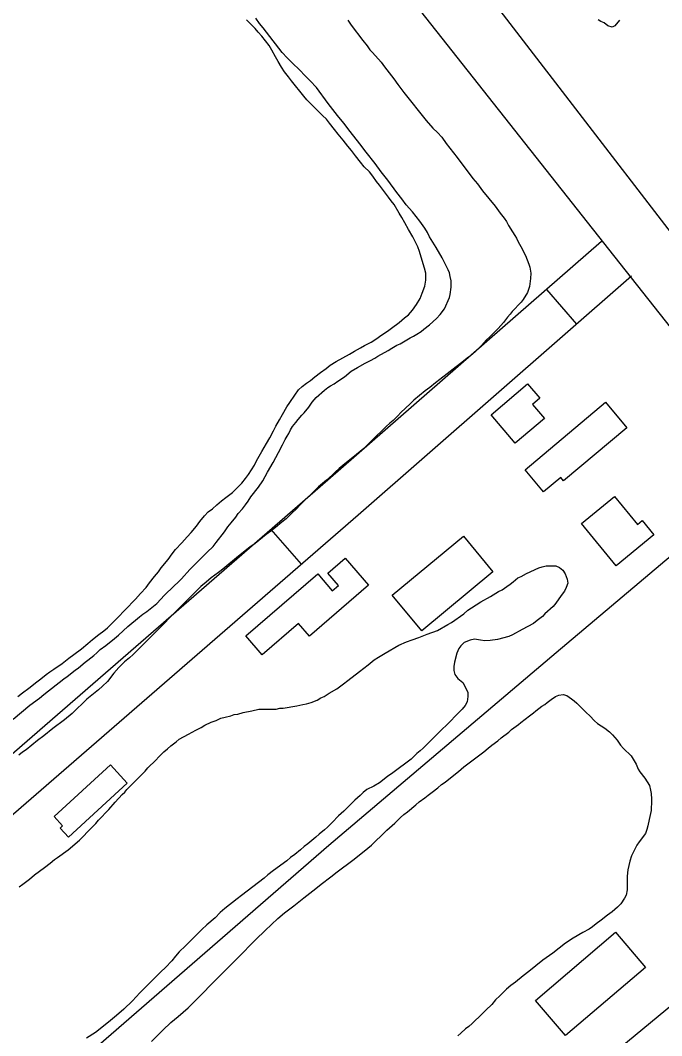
# Model space of a CAD drawing. Extents: x 3892998 to 3931244, y 278583 to 304547.
# Drawn here: x 3910420 to 3910839, y 287475 to 288138 of the extents above; entities that cross this region are included whole.
import ezdxf

# ---------------------------------------------------------------- set-up
doc = ezdxf.new("R2010")
doc.units = 0
for name, color, linetype in [('V-BLDG-OTLN', 7, 'Continuous'), ('V-RIVR-EDGE', 7, 'Continuous'), ('V-ROAD-CNTR', 7, 'Continuous'), ('V-SITE-VEGE', 7, 'Continuous'), ('V-TOPO-SHOR', 7, 'Continuous')]:
    doc.layers.add(name, color=color, linetype=linetype)

msp = doc.modelspace()

# ---------------------------------------------------------------- linework, layer by layer
at = {"layer": 'V-BLDG-OTLN'}
for points in [[(3910727.48, 287880.4), (3910751.3, 287900.61), (3910759.35, 287891.12), (3910754.61, 287887.1), (3910762.37, 287877.96), (3910743.27, 287861.79)], [(3910749.71, 287844.47), (3910802.19, 287888.51), (3910816.09, 287871.95), (3910774.81, 287837.31), (3910773.01, 287839.46), (3910761.8, 287830.06)], [(3910833.73, 287802.11), (3910809.1, 287781.9), (3910786.48, 287809.48), (3910808.02, 287827.16), (3910823.04, 287808.85), (3910826.13, 287811.37)], [(3910728.74, 287777.83), (3910682.31, 287739.44), (3910663.08, 287762.71), (3910709.5, 287801.09)], [(3910567.62, 287736.16), (3910614.45, 287776.57), (3910623.93, 287765.59), (3910627.97, 287769.08), (3910621.1, 287777.05), (3910632.33, 287786.74), (3910647.47, 287769.19), (3910609, 287736), (3910601.94, 287744.18), (3910578.3, 287723.79)], [(3910490.13, 287640.01), (3910451.78, 287604.86), (3910446.35, 287610.79), (3910447.96, 287612.27), (3910442.44, 287618.28), (3910479.18, 287651.96)], [(3910828.2, 287519.82), (3910776.12, 287475.38), (3910756.5, 287498.36), (3910808.58, 287542.8)]]:
    msp.add_lwpolyline(points, close=True, dxfattribs=at)
at = {"layer": 'V-RIVR-EDGE'}
msp.add_spline([(3909865.84, 290928.21), (3909862.62, 290923.11), (3909860.68, 290922.62), (3909860.67, 290920.68), (3909870.35, 290905.12), (3909881.93, 290877.89), (3909893.54, 290856.5), (3909906.13, 290843.84), (3909921.61, 290817.58), (3909937.09, 290794.71), (3909948.22, 290777.2), (3909977.73, 290734.39), (3910003.37, 290694.51), (3910040.65, 290645.85), (3910078.4, 290595.25), (3910114.21, 290544.17), (3910151.48, 290493.58), (3910181.95, 290444.45), (3910200.82, 290413.32), (3910226.93, 290368.58), (3910256.93, 290323.83), (3910278.7, 290289.3), (3910307.74, 290250.37), (3910325.16, 290226.53), (3910363.87, 290167.19), (3910391.44, 290124.87), (3910427.73, 290068.94), (3910449.5, 290036.83), (3910504.18, 289956.56), (3910522.07, 289926.9), (3910550.12, 289879.72), (3910562.21, 289857.35), (3910573.34, 289842.27), (3910610.65, 289806.73), (3910620.82, 289794.07), (3910623.21, 289779.99), (3910634.83, 289764.42), (3910664.83, 289724.03), (3910692.43, 289689.49), (3910710.83, 289668.07), (3910721.01, 289660.28), (3910770.89, 289605.28), (3910782.51, 289588.74), (3910807.66, 289548.37), (3910835.72, 289503.62), (3910862.83, 289470.04), (3910892.35, 289425.78), (3910920.41, 289383.46), (3910947.99, 289342.6), (3910968.78, 289304.67), (3911000.23, 289260.88), (3911019.59, 289231.7), (3911055.91, 289191.3), (3911085.45, 289159.66), (3911118.86, 289116.84), (3911139.19, 289091.05), (3911160.97, 289062.35), (3911184.19, 289025.87), (3911223.42, 288981.58), (3911281.53, 288916.36), (3911313, 288876.94), (3911328.5, 288859.42), (3911346.41, 288837.53), (3911371.58, 288801.04), (3911404.48, 288751.91), (3911426.73, 288715.43), (3911446.57, 288687.7), (3911479.01, 288646.83), (3911529.35, 288582.12), (3911550.65, 288552.92), (3911609.2, 288468.28), (3911644.54, 288421.09), (3911676.97, 288378.76), (3911701.17, 288348.1), (3911741.37, 288303.81), (3911770.9, 288264.88), (3911788.8, 288235.7), (3911834.27, 288164.69), (3911857.49, 288130.15), (3911884.6, 288092.69), (3911915.56, 288045.51), (3911921.85, 288035.78), (3911928.64, 288029.93), (3911972.62, 287945.81), (3911992.92, 287906.42), (3912000.64, 287886.98), (3912014.67, 287866.55), (3912026.77, 287848.06), (3912066.44, 287785.32), (3912084.8, 287750.79), (3912094.47, 287732.8), (3912094.94, 287726), (3912096.85, 287711.43), (3912096.35, 287704.63), (3912095.36, 287700.26), (3912088.55, 287695.91), (3912085.64, 287696.89), (3912073.03, 287702.26), (3912062.35, 287706.17), (3912054.1, 287706.19), (3912051.18, 287704.26), (3912049.22, 287697.95), (3912054.05, 287685.8), (3912068.56, 287663.91), (3912113.05, 287586.58), (3912136.73, 287540.87), (3912153.66, 287513.63), (3912163.84, 287503.9), (3912187.57, 287479.56), (3912207.42, 287453.28), (3912216.14, 287445.98), (3912226.8, 287436.24), (3912240.84, 287416.78), (3912253.42, 287397.81), (3912271.31, 287366.2), (3912283.87, 287341.4), (3912284.84, 287338.97), (3912290.18, 287337.98), (3912303.79, 287344.26), (3912317.4, 287350.54), (3912319.83, 287350.54), (3912322.75, 287350.53), (3912327.59, 287345.66), (3912328.54, 287338.37), (3912335.79, 287321.36), (3912348.36, 287299.96), (3912369.18, 287275.14), (3912380.33, 287265.4), (3912402.15, 287253.21), (3912416.69, 287243.46), (3912434.16, 287238.07), (3912456.94, 287220.05), (3912481.62, 287183.56), (3912501.93, 287148.06), (3912512.56, 287124.73), (3912531.4, 287085.83), (3912550.27, 287059.56), (3912569.64, 287034.26), (3912593.34, 286996.8), (3912613.67, 286968.1), (3912632.04, 286936.49), (3912645.1, 286912.66), (3912660.58, 286888.83), (3912675.09, 286867.42), (3912698.32, 286835.31), (3912720.05, 286784.75), (3912736.96, 286747.81), (3912742.28, 286740.02), (3912755.33, 286715.22), (3912761.6, 286696.75), (3912774.14, 286660.3), (3912779.9, 286635.52), (3912793.38, 286585.46), (3912797.22, 286569.43), (3912803.96, 286543.67), (3912804.41, 286532.02)], degree=3, dxfattribs=at)
at = {"layer": 'V-ROAD-CNTR'}
for p, q in [((3910783.51, 287939.57), (3910763.78, 287962.17)), ((3910603.79, 287782.92), (3910584.13, 287805.58))]:
    msp.add_line(p, q, dxfattribs=at)
for points in [[(3910630.79, 288278.73), (3910688.29, 288202.84), (3910941.46, 287873.34), (3911046.79, 287700.04)], [(3911046.79, 287700.04), (3910925.88, 287834.61), (3910804.28, 287988.41), (3910661.15, 288169.61), (3910610.65, 288220.87)], [(3910799.47, 287993.32), (3910621.06, 287837.6), (3910251.65, 287517.26)], [(3910819.19, 287970.72), (3910640.75, 287814.97), (3910271.31, 287494.6)], [(3911047, 287695.04), (3910945.48, 287577.86), (3910573.62, 287270.6)]]:
    msp.add_lwpolyline(points, dxfattribs=at)
at = {"layer": 'V-SITE-VEGE'}
for points in [[(3910560.94, 287813.53), (3910562.52, 287815.9), (3910565.28, 287819.06), (3910567.25, 287821.63), (3910569.03, 287824), (3910570.81, 287826.77), (3910575.74, 287833.09), (3910578.7, 287837.24), (3910581.66, 287842.96), (3910585.41, 287849.28), (3910588.76, 287855.8), (3910591.53, 287860.74), (3910593.3, 287864.29), (3910594.49, 287866.47), (3910595.67, 287868.24), (3910596.66, 287870.61), (3910598.04, 287872.79), (3910600.21, 287875.35), (3910601.59, 287877.33), (3910603.96, 287880.1), (3910605.54, 287881.68), (3910608.7, 287885.43), (3910610.87, 287888.59), (3910613.43, 287891.55), (3910618.76, 287896.49), (3910620.93, 287898.08), (3910622.71, 287899.26), (3910625.08, 287900.45), (3910627.45, 287902.22), (3910631.99, 287905.19), (3910636.33, 287908.75), (3910640.28, 287911.12), (3910645.41, 287914.08), (3910648.77, 287915.86), (3910651.73, 287917.24), (3910653.7, 287918.63), (3910660.42, 287922.38), (3910662.79, 287923.76), (3910666.14, 287925.74), (3910668.12, 287926.73), (3910674.63, 287930.48), (3910677, 287931.67), (3910679.17, 287932.85), (3910681.93, 287934.64), (3910683.71, 287936.21), (3910687.26, 287938.98), (3910692, 287943.13), (3910694.37, 287945.7), (3910697.13, 287949.45), (3910700.49, 287956.76), (3910700.88, 287958.73), (3910701.47, 287963.67), (3910701.47, 287967.62), (3910700.88, 287970.58), (3910700.28, 287972.95), (3910699.49, 287974.92), (3910697.71, 287978.28), (3910696.72, 287980.65), (3910695.54, 287982.63), (3910691.78, 287989.54), (3910687.44, 287996.44), (3910686.05, 287999.21), (3910684.27, 288002.17), (3910681.11, 288006.71), (3910676.17, 288012.83), (3910672.22, 288017.37), (3910669.26, 288021.12), (3910666.1, 288025.27), (3910660.17, 288033.36), (3910655.82, 288038.88), (3910651.87, 288044.22), (3910645.94, 288051.72), (3910641.99, 288057.05), (3910635.67, 288065.14), (3910631.52, 288070.67), (3910627.37, 288075.6), (3910621.25, 288083.5), (3910613.54, 288093.76), (3910609.59, 288098.11), (3910606.03, 288101.66), (3910602.67, 288105.21), (3910597.73, 288109.95), (3910594.57, 288113.11), (3910591.21, 288116.66), (3910580.94, 288129.89), (3910578.77, 288132.85), (3910576.4, 288135.61), (3910574.02, 288138.97)], [(3910634.06, 288137.81), (3910636.23, 288134.45), (3910643.94, 288124.39), (3910646.7, 288121.03), (3910648.48, 288118.46), (3910650.26, 288116.69), (3910655.79, 288110.37), (3910657.96, 288107.41), (3910664.09, 288099.51), (3910666.66, 288095.76)], [(3910811.19, 288137.69), (3910808.23, 288134.14), (3910806.45, 288133.15), (3910803.69, 288134.14), (3910801.32, 288135.91), (3910799.15, 288136.9), (3910797.37, 288137.88)], [(3910666.66, 288095.76), (3910670.61, 288090.63), (3910685.23, 288072.27), (3910689.58, 288067.34), (3910692.54, 288064.38), (3910695.31, 288061.42), (3910698.27, 288057.27), (3910705.38, 288048.19), (3910715.66, 288034.37), (3910718.62, 288031.02), (3910721.98, 288026.48), (3910730.08, 288016.41), (3910733.44, 288011.87), (3910736.01, 288008.71), (3910737.59, 288006.34), (3910738.97, 288003.77), (3910741.54, 287999.63), (3910742.93, 287997.26), (3910744.11, 287995.48), (3910745.1, 287993.11), (3910746.88, 287990.15), (3910750.04, 287984.23), (3910751.03, 287981.46), (3910752.21, 287978.7), (3910752.81, 287976.73), (3910753.4, 287972.78), (3910753.21, 287969.22), (3910752.62, 287964.09), (3910751.83, 287962.11), (3910751.24, 287960.14), (3910748.47, 287955.59), (3910747.1, 287953.82), (3910741.17, 287947.69), (3910739.99, 287945.91), (3910738.21, 287943.94), (3910735.64, 287940.58), (3910732.09, 287936.63), (3910728.93, 287933.47), (3910726.76, 287931.1), (3910724.39, 287928.93), (3910721.23, 287925.57), (3910717.09, 287921.42), (3910714.13, 287918.85), (3910711.96, 287917.27), (3910709.59, 287915.29), (3910700.9, 287908.58), (3910693.99, 287903.44), (3910691.23, 287901.26), (3910687.48, 287898.1), (3910684.52, 287895.93), (3910677.02, 287889.81), (3910674.65, 287887.43), (3910668.73, 287881.9), (3910666.75, 287879.73), (3910663.6, 287876.57), (3910661.43, 287874.79), (3910659.06, 287872.62), (3910655.7, 287869.26), (3910653.13, 287867.09), (3910644.45, 287858.39), (3910637.34, 287852.47), (3910632.01, 287848.32), (3910628.46, 287845.35), (3910626.09, 287843.18), (3910623.92, 287841.01), (3910620.17, 287837.65), (3910615.04, 287833.3), (3910603, 287821.65), (3910600.43, 287818.88), (3910597.67, 287816.31), (3910593.92, 287812.56), (3910590.96, 287810.39), (3910586.81, 287806.83), (3910583.85, 287804.46), (3910580.89, 287802.29), (3910573.58, 287796.35), (3910570.23, 287793.98), (3910562.73, 287788.06), (3910552.46, 287779.76), (3910549.7, 287777.39), (3910544.96, 287774.03), (3910541.6, 287771.07), (3910538.25, 287768.3), (3910494.04, 287724.05), (3910491.67, 287721.87), (3910488.31, 287719.31), (3910484.76, 287715.55), (3910481.4, 287711.8), (3910477.26, 287706.46), (3910474.1, 287703.3), (3910471.53, 287700.93), (3910463.84, 287694.81), (3910460.87, 287691.84), (3910457.52, 287688.88), (3910454.16, 287685.52), (3910449.23, 287681.37), (3910441.73, 287675.64), (3910435.81, 287670.9), (3910431.66, 287667.94), (3910424.16, 287661.81), (3910421.79, 287660.23)], [(3910415.85, 287681.76), (3910426.71, 287690.84), (3910433.03, 287695.58), (3910435.79, 287697.96), (3910448.82, 287708.03), (3910451, 287709.61), (3910456.32, 287713.76), (3910458.3, 287715.34), (3910462.84, 287718.9), (3910464.42, 287720.28), (3910468.37, 287723.25), (3910470.34, 287725.03), (3910472.51, 287727.2), (3910476.26, 287729.96), (3910481.98, 287734.51), (3910484.55, 287736.68), (3910490.47, 287742.21), (3910498.17, 287748.54), (3910500.34, 287750.31), (3910502.91, 287752.09), (3910509.42, 287757.23), (3910514.56, 287762.76), (3910516.53, 287764.74), (3910518.7, 287766.51), (3910525.61, 287773.43), (3910530.94, 287779.35), (3910537.25, 287785.68), (3910540.02, 287788.25), (3910542.39, 287790.81), (3910546.14, 287794.37), (3910548.11, 287797.13), (3910553.64, 287804.05), (3910555.81, 287807.21), (3910557.98, 287809.78), (3910560.94, 287813.53)], [(3910607.2, 287691.71), (3910610.16, 287692.7), (3910614.11, 287694.28), (3910616.48, 287695.67), (3910618.65, 287696.65), (3910621.81, 287698.83), (3910626.94, 287701.6), (3910631.28, 287704.76), (3910634.05, 287707.13), (3910641.75, 287712.86), (3910647.27, 287717.21), (3910651.22, 287720.56), (3910653.98, 287722.34), (3910658.33, 287724.91), (3910667.41, 287730.05), (3910672.35, 287732.22), (3910676.1, 287733.61), (3910680.44, 287734.99), (3910685.77, 287737.17), (3910692.48, 287739.74), (3910699.4, 287743.49), (3910701.76, 287744.87), (3910709.66, 287750.6), (3910712.42, 287752.98), (3910714.79, 287754.36), (3910720.91, 287758.31), (3910727.23, 287761.87), (3910732.36, 287765.03), (3910734.73, 287766.22), (3910737.89, 287768.39), (3910739.86, 287769.97), (3910741.84, 287771.35), (3910745, 287773.92), (3910747.17, 287774.91), (3910750.52, 287776.89), (3910758.62, 287780.45), (3910760.79, 287781.24), (3910763.36, 287781.83), (3910765.93, 287781.83), (3910769.68, 287781.83), (3910772.05, 287780.84), (3910774.42, 287779.07), (3910775.8, 287776.7), (3910777.19, 287773.15), (3910777.58, 287770.58), (3910776.59, 287767.62), (3910775.41, 287765.25), (3910773.24, 287762.48), (3910769.69, 287757.54), (3910767.91, 287755.37), (3910762.58, 287750.43), (3910761, 287748.85), (3910757.65, 287746.08), (3910755.08, 287744.31), (3910747.78, 287740.35), (3910741.46, 287736.8), (3910739.09, 287735.81), (3910731.78, 287733.83), (3910726.84, 287733.04), (3910723.49, 287732.84), (3910720.53, 287733.43), (3910716.78, 287734.02), (3910713.81, 287733.43), (3910709.86, 287731.85), (3910707.69, 287729.67), (3910706.51, 287727.89), (3910705.13, 287724.93), (3910703.55, 287719.01), (3910703.16, 287716.24), (3910703.16, 287713.48), (3910703.95, 287710.91), (3910705.93, 287708.34), (3910709.09, 287705.78), (3910711.46, 287701.24), (3910712.25, 287699.26), (3910712.45, 287696.5), (3910711.86, 287693.14), (3910710.67, 287690.77), (3910708.7, 287688.4), (3910704.36, 287684.05), (3910701, 287680.5), (3910693.1, 287672.6), (3910689.95, 287669.63), (3910683.24, 287662.91), (3910681.26, 287661.14), (3910679.09, 287659.36), (3910675.34, 287655.8), (3910663.5, 287646.72), (3910659.94, 287644.34), (3910654.81, 287640.39), (3910651.06, 287638.22), (3910646.52, 287635.85), (3910644.15, 287634.07), (3910642.18, 287632.09), (3910638.62, 287628.93), (3910631.52, 287621.82), (3910627.96, 287618.66), (3910623.82, 287614.51), (3910620.86, 287611.35), (3910618.89, 287609.57), (3910615.33, 287606.8)], [(3910506, 287471.49), (3910513.49, 287478.99), (3910518.63, 287483.93), (3910523.36, 287487.88), (3910529.88, 287493.61), (3910554.35, 287518.11), (3910558.1, 287522.06), (3910562.05, 287525.82), (3910574.09, 287538.06), (3910580.21, 287543.99), (3910588.5, 287551.7), (3910592.84, 287555.45), (3910598.76, 287559.99), (3910605.28, 287565.33), (3910613.18, 287571.26), (3910616.73, 287574.22), (3910623.04, 287578.97), (3910627.19, 287582.32), (3910637.26, 287589.83), (3910644.76, 287595.76), (3910649.5, 287599.71), (3910652.46, 287602.67), (3910655.62, 287605.44), (3910659.56, 287609.39), (3910664.7, 287613.93), (3910668.45, 287617.69), (3910670.62, 287619.66), (3910672.99, 287621.44), (3910678.51, 287625.99), (3910680.69, 287627.96), (3910684.24, 287630.53), (3910686.41, 287632.31), (3910689.17, 287634.29), (3910692.73, 287637.05), (3910695.1, 287639.22), (3910697.66, 287640.8), (3910703.19, 287645.35), (3910706.35, 287647.72), (3910709.7, 287650.68), (3910718.39, 287657.2), (3910722.73, 287660.56), (3910725.5, 287662.93), (3910728.06, 287664.91), (3910732.01, 287667.68), (3910734.18, 287669.65), (3910739.12, 287673.41), (3910740.89, 287674.99), (3910745.43, 287678.35), (3910747.01, 287679.73), (3910752.54, 287683.88), (3910755.11, 287685.85), (3910756.69, 287687.24), (3910760.63, 287690.2), (3910762.61, 287691.39), (3910764.19, 287692.77), (3910766.75, 287694.74), (3910769.52, 287696.52), (3910771.69, 287697.51), (3910774.45, 287697.91), (3910776.83, 287697.32), (3910779.98, 287695.15), (3910781.76, 287693.76), (3910783.54, 287692.18), (3910789.47, 287686.26), (3910791.84, 287684.09), (3910795, 287680.74), (3910796.97, 287678.96), (3910801.71, 287676), (3910804.68, 287673.63), (3910806.65, 287671.66), (3910809.81, 287668.11), (3910811.99, 287664.95), (3910813.96, 287662.78), (3910818.9, 287657.84), (3910822.06, 287652.51), (3910823.45, 287649.15), (3910824.63, 287647.38), (3910827.79, 287643.23), (3910830.76, 287638.49), (3910831.55, 287635.54), (3910831.95, 287633.36), (3910832.14, 287629.61), (3910832.15, 287626.65), (3910831.95, 287624.47), (3910831.95, 287622.3), (3910830.57, 287616.38), (3910829.78, 287612.23)], [(3910419.65, 287572.55), (3910422.02, 287574.14), (3910426.37, 287577.49), (3910429.72, 287580.26), (3910436.23, 287585), (3910439.99, 287587.97), (3910442.75, 287590.34), (3910444.72, 287591.52), (3910451.63, 287596.66), (3910458.94, 287602.98), (3910466.83, 287610.89), (3910469.6, 287613.85), (3910471.37, 287616.02), (3910478.28, 287622.93), (3910482.23, 287627.68), (3910486.77, 287632.61), (3910488.54, 287634.2), (3910489.93, 287635.98), (3910501.77, 287647.83), (3910503.54, 287650), (3910508.87, 287655.14), (3910510.85, 287657.31), (3910514.01, 287660.47), (3910516.37, 287662.45), (3910518.54, 287664.42), (3910522.1, 287666.99), (3910524.07, 287668.77), (3910530.19, 287672.13), (3910532.56, 287673.31), (3910534.93, 287674.7), (3910538.48, 287676.48), (3910540.85, 287677.86), (3910545, 287679.84), (3910548.16, 287681.02), (3910551.32, 287682.41), (3910554.08, 287683.2), (3910557.83, 287683.99), (3910560.01, 287684.78), (3910562.38, 287685.18), (3910565.73, 287686.16), (3910571.46, 287687.15), (3910576, 287688.34), (3910587.26, 287688.35), (3910589.62, 287688.94), (3910591.99, 287688.94), (3910600.88, 287690.53), (3910604.63, 287691.32), (3910607.2, 287691.71)], [(3910421.79, 287660.23), (3910419.42, 287658.26)], [(3910829.78, 287612.23), (3910829.19, 287609.86), (3910828.2, 287607.29), (3910824.06, 287601.76), (3910822.68, 287599.59), (3910820.11, 287594.85), (3910819.13, 287592.68), (3910817.95, 287589.12), (3910816.76, 287583.59), (3910816.17, 287579.44), (3910816.18, 287570.56), (3910815.59, 287567), (3910814.6, 287565.03), (3910812.23, 287561.27), (3910810.06, 287559.1), (3910808.28, 287557.72), (3910806.5, 287556.14), (3910803.55, 287553.97), (3910799.4, 287550.61), (3910796.04, 287548.23), (3910793.67, 287546.26), (3910791.5, 287544.88), (3910787.36, 287542.7), (3910781.04, 287538.95), (3910776.1, 287535.79), (3910767.81, 287529.27), (3910761.3, 287524.52), (3910752.22, 287517.21), (3910748.47, 287514.45), (3910743.53, 287510.3), (3910740.38, 287508.12), (3910737.61, 287505.76), (3910733.27, 287501.41), (3910730.31, 287498.64), (3910727.94, 287495.68), (3910724.19, 287491.92), (3910721.62, 287489.55), (3910715.11, 287483.23), (3910712.94, 287481.45), (3910710.77, 287479.87), (3910707.81, 287476.91), (3910705.83, 287475.33)], [(3910615.33, 287606.8), (3910613.16, 287604.83), (3910608.03, 287600.48), (3910605.66, 287598.7), (3910603.29, 287596.53), (3910599.54, 287593.57), (3910596.78, 287591.59), (3910594.21, 287589.42), (3910585.52, 287583.09), (3910581.97, 287580.33), (3910579.6, 287578.15), (3910564.8, 287566.89)], [(3910564.8, 287566.89), (3910561.84, 287564.52), (3910553.74, 287558.4), (3910550.78, 287555.63), (3910547.43, 287552.27), (3910542.1, 287547.73), (3910538.74, 287544.57), (3910531.04, 287536.86), (3910528.28, 287533.9), (3910524.14, 287529.95), (3910521.57, 287527.18), (3910519.2, 287524.22), (3910515.05, 287519.87), (3910512.1, 287517.11), (3910509.13, 287513.95), (3910498.48, 287503.28), (3910493.54, 287498.14), (3910488.01, 287492.61), (3910483.27, 287488.46), (3910477.95, 287484.11), (3910469.46, 287477.4), (3910463.54, 287473.64)]]:
    msp.add_lwpolyline(points, dxfattribs=at)
at = {"layer": 'V-TOPO-SHOR'}
for points in [[(3910684.05, 287976.08), (3910682.64, 287981.09), (3910680.84, 287986.89), (3910679.64, 287989.89), (3910676.43, 287996.5), (3910673.63, 288001.3), (3910671.22, 288005.5), (3910669.22, 288009.11), (3910667.62, 288011.91), (3910664.21, 288017.51), (3910662.41, 288019.91), (3910660.61, 288022.32), (3910658, 288025.72), (3910654.79, 288030.12), (3910652.79, 288032.52), (3910650.39, 288035.92), (3910648.19, 288038.72), (3910644.78, 288042.13), (3910642.38, 288045.13), (3910638.97, 288049.33), (3910636.57, 288052.73), (3910634.17, 288055.53), (3910630.96, 288059.54), (3910627.76, 288063.34), (3910625.35, 288066.34), (3910622.15, 288070.54), (3910620.15, 288073.15), (3910617.54, 288075.54), (3910614.94, 288078.15), (3910610.53, 288082.55), (3910607.33, 288085.75), (3910605.32, 288088.15), (3910602.72, 288091.35), (3910599.92, 288094.96), (3910597.31, 288098.16), (3910595.31, 288100.76), (3910592.7, 288104.16), (3910590.7, 288107.16), (3910588.7, 288110.77), (3910586.9, 288113.77), (3910584.49, 288118.17), (3910582.69, 288121.17), (3910580.28, 288124.38), (3910578.08, 288127.38), (3910575.68, 288129.98), (3910573.67, 288132.38), (3910570.87, 288135.18), (3910568.07, 288137.98)], [(3910418.92, 287696.5), (3910421.92, 287698.9), (3910425.93, 287702.11), (3910431.13, 287706.11), (3910433.73, 287708.12), (3910437.33, 287710.92), (3910439.73, 287712.72), (3910442.34, 287714.33), (3910447.74, 287718.13), (3910452.14, 287721.54), (3910455.34, 287723.94), (3910460.35, 287727.75), (3910464.55, 287731.15), (3910467.55, 287733.76), (3910471.55, 287736.96), (3910474.95, 287739.36), (3910477.36, 287741.37), (3910482.76, 287746.78), (3910485.16, 287749.18), (3910487.56, 287751.78), (3910490.96, 287755.39), (3910493.36, 287757.99), (3910495.56, 287760.19), (3910498.77, 287763.8), (3910502.57, 287767.6), (3910504.77, 287770.81), (3910507.97, 287774.81), (3910510.57, 287778.02), (3910512.37, 287780.62), (3910516.77, 287786.03), (3910519.57, 287789.63), (3910521.58, 287792.44), (3910525.78, 287796.84), (3910529.18, 287800.65), (3910531.98, 287803.65), (3910535.38, 287807.66), (3910537.58, 287810.66), (3910540.58, 287814.46), (3910542.98, 287817.07), (3910545.79, 287819.07), (3910548.59, 287821.67), (3910551.59, 287824.28), (3910554.39, 287826.48), (3910558.79, 287829.69), (3910561.6, 287832.49), (3910565, 287835.7), (3910567.4, 287838.9), (3910569.2, 287841.3), (3910573.2, 287847.51), (3910574.6, 287850.32), (3910578, 287856.32), (3910581, 287861.53), (3910583.2, 287865.33), (3910585.6, 287869.94), (3910587, 287872.94), (3910589.4, 287877.15), (3910591.4, 287880.55), (3910594.2, 287885.56), (3910596.2, 287888.36), (3910599.4, 287893.16), (3910602, 287896.57), (3910604.21, 287898.77), (3910607.21, 287900.98), (3910609.81, 287902.78), (3910612.61, 287905.18), (3910616.21, 287907.99), (3910620.02, 287910.59), (3910622.62, 287912.79), (3910626.42, 287915.2), (3910630.82, 287917.6), (3910635.23, 287919.8), (3910638.43, 287921.81), (3910642.43, 287924.01), (3910645.03, 287925.61), (3910649.23, 287927.62), (3910652.24, 287929.62), (3910656.24, 287932.43), (3910659.84, 287934.83), (3910662.65, 287936.83), (3910667.45, 287940.64), (3910671.05, 287943.65), (3910673.65, 287945.65), (3910676.25, 287948.65), (3910678.85, 287952.26), (3910681.25, 287956.26), (3910682.45, 287959.66), (3910684.25, 287964.27), (3910685.05, 287968.08), (3910684.85, 287972.68), (3910684.05, 287976.08)], [(3910892.19, 287828.09), (3910770, 287725.16), (3910621.76, 287599.5), (3910426.93, 287430.19), (3910268.43, 287292.68), (3910256.39, 287283), (3910245.92, 287276.28), (3910238.03, 287272.53), (3910229.39, 287268.83), (3910223.86, 287267.24), (3910214.59, 287262.9)]]:
    msp.add_lwpolyline(points, dxfattribs=at)

doc.saveas('drawing.dxf')
